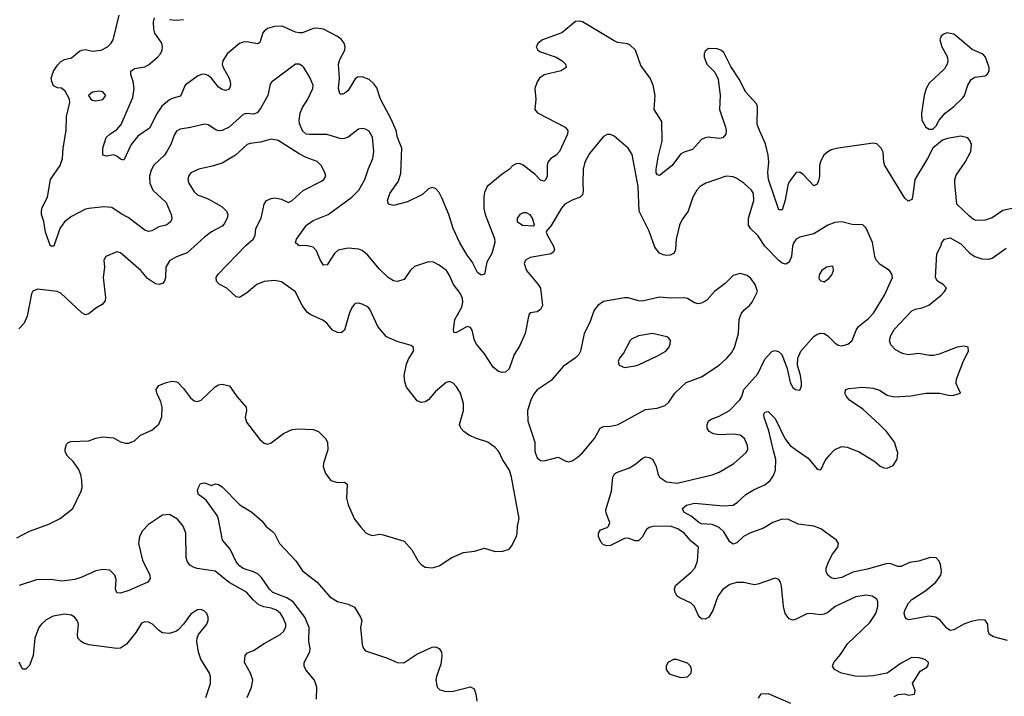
# Model space of a CAD drawing. Header units: inches. Extents: x 1603819 to 1745079, y 385938 to 533966.
# Tile 376 of 561: x 1692174 to 1697799, y 458597 to 462464. Entities that reach past the tile are written whole.
import ezdxf

# ---------------------------------------------------------------- set-up
doc = ezdxf.new("R2010")
doc.units = ezdxf.units.IN
doc.header["$MEASUREMENT"] = 0
doc.layers.add('B6495', color=7, linetype='Continuous')
doc.layers.add('B6496', color=7, linetype='Continuous')

msp = doc.modelspace()

# ---------------------------------------------------------------- linework, layer by layer
at = {"layer": 'B6495', "color": 5}
for points, elevation in [([(1692158, 459502), (1692230, 459540.3), (1692340, 459580), (1692405.9, 459614.1), (1692478.7, 459670), (1692526.3, 459770), (1692531.2, 459790), (1692528.3, 459831.7), (1692523.5, 459863.5), (1692512.4, 459892.4), (1692479.4, 459939.4), (1692447.3, 459970), (1692435.6, 459990), (1692434.6, 460000)], 360), ([(1693933.5, 460000), (1693910.6, 459930), (1693908.2, 459910), (1693920.7, 459870), (1693952, 459830), (1693990, 459819.1), (1694030, 459821), (1694044.7, 459810), (1694040.5, 459730), (1694050, 459692), (1694087.3, 459610), (1694123.4, 459563.4), (1694150.9, 459530.9), (1694170, 459521), (1694190, 459516), (1694230, 459522.8), (1694250, 459520.7), (1694370, 459483.8), (1694413.9, 459433.9), (1694450.3, 459370.3), (1694470, 459348), (1694490, 459335.5), (1694530, 459330.4), (1694570, 459342.4), (1694643.7, 459390), (1694710, 459418.3), (1694772.7, 459427.3), (1694830, 459444), (1694890, 459424), (1694933.6, 459426.4), (1694970, 459438), (1694984.5, 459455.5), (1695012.3, 459510), (1695017, 459530), (1695017.2, 459570), (1695027, 459613), (1694982.9, 459850), (1694971.8, 459890), (1694931.5, 459950), (1694912.9, 459992.9), (1694906.8, 460000)], 360), ([(1695117.7, 460000), (1695118, 459990), (1695130, 459960.5), (1695150, 459944.9), (1695170, 459942), (1695250, 459963.8), (1695290, 459942), (1695310, 459938), (1695330, 459943.8), (1695358.8, 459961.2), (1695390, 459988.2), (1695399.7, 460000)], 360), ([(1697170, 458596), (1697192.9, 458607.1), (1697230, 458611.3), (1697250, 458602.8), (1697286, 458610), (1697288.7, 458630), (1697274, 458670), (1697318.6, 458741.4), (1697356.2, 458763.8), (1697364.7, 458775.3), (1697365.2, 458790), (1697346.8, 458806.8), (1697310, 458817), (1697270, 458819.5), (1697210, 458787), (1697130.3, 458729.7), (1697050, 458714.7), (1696990.3, 458709.7), (1696947.5, 458712.5), (1696868.9, 458728.9), (1696829.5, 458750), (1696817, 458770), (1696824.5, 458790), (1696863.7, 458836.3), (1696903.9, 458896.1), (1697030, 459018), (1697065.8, 459070), (1697076.4, 459110), (1697076.9, 459136.9), (1697071.4, 459151.4), (1697044, 459170), (1697010, 459175.1), (1696950, 459166.2), (1696832.4, 459110), (1696790, 459075.6), (1696770, 459065.6), (1696750, 459062.2), (1696690, 459070.9), (1696670, 459068.6), (1696610, 459037.4), (1696590, 459033), (1696570, 459040.7), (1696547.6, 459070), (1696538.2, 459110), (1696525.7, 459225.7), (1696519.7, 459250), (1696510, 459264.5), (1696490, 459271.6), (1696390, 459237.4), (1696370, 459234.7), (1696310, 459247.8), (1696270, 459248), (1696230, 459236), (1696190, 459208.2), (1696162.3, 459170), (1696132.9, 459087.2), (1696110.9, 459049.1), (1696090, 459037.4), (1696070, 459038.9), (1696053.8, 459053.8), (1696028.9, 459110), (1696010.7, 459130), (1695941.6, 459161.6), (1695929.8, 459170), (1695918.7, 459190), (1695915.6, 459210), (1695920.5, 459230), (1696010, 459306.9), (1696030.7, 459330), (1696047, 459370), (1696051.5, 459450), (1696010, 459484), (1695969.8, 459530), (1695933.3, 459553.3), (1695890, 459569.9), (1695791.6, 459568.4), (1695770, 459562), (1695754.6, 459550), (1695730, 459506.3), (1695710, 459486.2), (1695690, 459485.1), (1695650, 459500.7), (1695630, 459499.8), (1695550, 459459.7), (1695530, 459456.9), (1695510, 459462), (1695495.4, 459475.4), (1695480.5, 459510), (1695480.9, 459530), (1695491.8, 459548.2), (1695530, 459562.4), (1695538.4, 459570), (1695545.6, 459590), (1695523.7, 459643.7), (1695523.5, 459663.5), (1695555.5, 459770), (1695563, 459850), (1695571.3, 459868.7), (1695583.7, 459876.3), (1695657, 459903), (1695694.8, 459925.2), (1695730, 459956.4), (1695750, 459964.9), (1695770, 459961.3), (1695790.4, 459950), (1695810.3, 459910.3), (1695819.5, 459870), (1695830, 459848.7), (1695870, 459822.7), (1695930, 459814.3), (1696130, 459862.4), (1696170, 459877.6), (1696252.9, 459927), (1696325.1, 459990), (1696329.3, 460000)], 340), ([(1697816.3, 458916.3), (1697736.9, 458936.9), (1697715.1, 458950), (1697707.3, 458970), (1697704.5, 459010), (1697690, 459032.3), (1697654.5, 459034.5), (1697610, 459024), (1697567.7, 459010), (1697510, 458976.3), (1697490, 458973.3), (1697470, 458986), (1697432.5, 459032.5), (1697405.2, 459050), (1697370, 459054.2), (1697254.3, 459034.3), (1697240.3, 459040.3), (1697231.6, 459050), (1697226.2, 459070), (1697229.8, 459090), (1697252, 459130), (1697271.1, 459150), (1697350, 459202.2), (1697406.8, 459250), (1697435.9, 459290), (1697439.4, 459310), (1697434.2, 459350), (1697427.4, 459370), (1697410, 459388.5), (1697376, 459390), (1697311.3, 459368.7), (1697257.5, 459362.5), (1697210, 459338.4), (1697190, 459338.9), (1697150, 459354.4), (1697130, 459355.9), (1697016.9, 459323.1), (1696933.5, 459306.5), (1696870, 459275.9), (1696828, 459268), (1696810, 459273.3), (1696789.8, 459289.8), (1696782, 459310), (1696781.7, 459330), (1696796, 459370), (1696817.2, 459410), (1696847.4, 459450), (1696852.4, 459470), (1696841, 459490), (1696750, 459554.4), (1696710, 459568.9), (1696621.7, 459581.7), (1696567, 459607), (1696530, 459610.4), (1696476.5, 459590), (1696422.3, 459557.7), (1696344.7, 459530), (1696309.3, 459510), (1696270, 459474.8), (1696250, 459466), (1696230, 459480.4), (1696197.4, 459537.4), (1696170, 459562), (1696130, 459579.9), (1696070, 459583.3), (1696053.8, 459590), (1696010, 459626.5), (1695967.9, 459650), (1695959.8, 459670), (1695983.5, 459690), (1696030, 459700.3), (1696194.2, 459685.8), (1696249.8, 459690.2), (1696274.2, 459705.8), (1696321.6, 459750), (1696370, 459778.5), (1696430, 459805.5), (1696461.5, 459830), (1696480.3, 459859.7), (1696491.1, 459888.9), (1696493.6, 459950), (1696481.3, 460000)], 320), ([(1696618.1, 460000), (1696677.5, 459957.5), (1696730, 459896), (1696750, 459891.3), (1696775.2, 459944.8), (1696802.3, 459977.7), (1696823.4, 460000)], 320), ([(1696955, 460000), (1696970, 459994), (1697059.2, 459939.2), (1697090, 459912.7), (1697110, 459902.4), (1697130, 459901.3), (1697164, 459916), (1697187.2, 459952.7), (1697190.7, 459990), (1697187.5, 460000)], 320), ([(1693870, 458581), (1693870.7, 458650), (1693858.5, 458690), (1693808.6, 458748.6), (1693798.8, 458770), (1693799.9, 458790), (1693830.7, 458850.7), (1693833.3, 458870), (1693825.2, 458910), (1693828.4, 458990), (1693803.9, 459050), (1693736.4, 459136.4), (1693700.8, 459160.8), (1693620.3, 459190), (1693600.9, 459210), (1693556, 459276), (1693535.7, 459295.7), (1693510, 459309.4), (1693450, 459327.9), (1693430, 459342), (1693410, 459364.7), (1693377.1, 459437.1), (1693333.5, 459490), (1693309.8, 459610), (1693301.6, 459630), (1693238.5, 459718.5), (1693195.6, 459750), (1693189.8, 459770), (1693192.8, 459787.2), (1693207.4, 459812.6), (1693230, 459816.4), (1693270, 459802.8), (1693290, 459810.7), (1693310, 459807.3), (1693330, 459793.4), (1693432.3, 459692.3), (1693500.7, 459650), (1693558.8, 459598.8), (1693581, 459570), (1693619.2, 459539.2), (1693630, 459526.8), (1693658.3, 459470), (1693751.5, 459371.5), (1693790, 459313.4), (1693873.7, 459250), (1693945.3, 459165.3), (1693990, 459138.5), (1694050, 459124), (1694086.3, 459106.3), (1694121.2, 459050), (1694128.1, 459030), (1694120.2, 458990), (1694130, 458894), (1694138.8, 458870), (1694150, 458856), (1694274.9, 458814.9), (1694330.6, 458790.6), (1694367.7, 458787.7), (1694442.2, 458837.8), (1694530, 458877.1), (1694550, 458879.1), (1694570, 458870.8), (1694583.1, 458850), (1694585.8, 458825.8), (1694579.5, 458780.5), (1694554.3, 458710), (1694551.8, 458690), (1694559.3, 458650), (1694574, 458634), (1694610, 458623.8), (1694650, 458625.5), (1694750, 458650.4), (1694770, 458638.8), (1694780.3, 458610), (1694786, 458570)], 340), ([(1693474, 458590), (1693499.2, 458650), (1693505.6, 458690), (1693491.8, 458730), (1693458.4, 458790), (1693461.7, 458830), (1693475.2, 458844.8), (1693510, 458858.3), (1693570, 458899.5), (1693661.6, 458950), (1693683.1, 458970), (1693693.6, 458993.6), (1693695.1, 459010), (1693677.6, 459050), (1693664.2, 459070), (1693641.1, 459090), (1693610, 459100.9), (1693568, 459108), (1693539.7, 459119.7), (1693507.5, 459147.5), (1693470, 459192), (1693370, 459246.8), (1693290, 459312.4), (1693187.9, 459327.9), (1693170, 459332.3), (1693146.6, 459346.6), (1693131.1, 459370), (1693125.1, 459390), (1693123.8, 459530), (1693107.8, 459570), (1693076, 459610), (1693030, 459635.5), (1692990, 459631.6), (1692910, 459579.8), (1692876.5, 459543.5), (1692858.6, 459510), (1692853.2, 459470), (1692875.9, 459375.9), (1692917.6, 459290), (1692919.3, 459270), (1692906.8, 459250), (1692797.6, 459202.4), (1692750, 459187.3), (1692728.6, 459188.6), (1692721.1, 459210), (1692725.1, 459265.1), (1692717.6, 459290), (1692690, 459317.6), (1692650, 459322.6), (1692610, 459314.5), (1692530, 459277.2), (1692490, 459263.8), (1692415.4, 459255.4), (1692350, 459265.3), (1692270, 459262), (1692170.5, 459230)], 360), ([(1693238.4, 458590), (1693265.1, 458670), (1693263.5, 458710), (1693258, 458730), (1693209.7, 458810), (1693195.8, 458850), (1693185.4, 458910), (1693187.1, 458930), (1693195.4, 458950), (1693242.4, 459010), (1693251.3, 459030), (1693251.3, 459050), (1693242.9, 459070), (1693230, 459084.5), (1693210, 459093.6), (1693190, 459091.6), (1693170, 459080.7), (1693150, 459063.7), (1693110.4, 459010), (1693080.9, 458979.1), (1693069.4, 458969.4), (1693030, 458955.4), (1692990, 458960.5), (1692970, 458973.6), (1692932, 459010), (1692910, 459020.5), (1692890, 459022.4), (1692870, 459015.6), (1692838.2, 458961.8), (1692784.6, 458895.4), (1692750, 458872.8), (1692730, 458870.7), (1692570, 458890.6), (1692540.6, 458900.6), (1692524.7, 458910), (1692507, 458930), (1692503.5, 458950), (1692510.7, 459010), (1692503.1, 459030), (1692488.3, 459048.3), (1692470, 459060.9), (1692430, 459067), (1692365.4, 459054.6), (1692325.4, 459034.6), (1692298.3, 459010), (1692284.2, 458990), (1692260.6, 458930), (1692251.7, 458830), (1692230, 458774), (1692210, 458751.6), (1692190, 458752), (1692171.5, 458791.5)], 380), ([(1696394.5, 458585.5), (1696409.7, 458610.3), (1696450, 458613.4), (1696577.7, 458557.7)], 340)]:
    msp.add_lwpolyline(points, dxfattribs=dict(at, elevation=elevation))
at = {"layer": 'B6495', "color": 5, "elevation": 360}
msp.add_lwpolyline([(1695910, 458807), (1695877.3, 458790), (1695867.7, 458770), (1695867.7, 458750), (1695884.9, 458724.9), (1695950, 458704.4), (1695990, 458708.2), (1696009.3, 458730), (1696012, 458750), (1696006, 458770), (1695990, 458786), (1695926.8, 458806.8)], close=True, dxfattribs=at)
at = {"layer": 'B6496', "color": 5}
for points, elevation in [([(1696329.3, 460000), (1696333.5, 460010), (1696332, 460030), (1696314, 460070), (1696290, 460089.8), (1696250, 460096.2), (1696170, 460091.2), (1696137.1, 460097.1), (1696112.8, 460110), (1696101.1, 460130), (1696102, 460150), (1696109.8, 460170.2), (1696120.6, 460179.4), (1696170, 460198), (1696229.9, 460230.1), (1696288.6, 460291.4), (1696300.3, 460310), (1696310.7, 460350), (1696390, 460440.7), (1696430, 460523.1), (1696470, 460568.5), (1696490, 460573.7), (1696508.7, 460568.7), (1696528.2, 460550), (1696557.6, 460470), (1696574.9, 460390), (1696590, 460362.8), (1696606, 460350), (1696630, 460347.3), (1696640.9, 460370), (1696640.5, 460390), (1696634.7, 460430), (1696617.2, 460490), (1696619.3, 460530), (1696635.8, 460570), (1696710, 460652.7), (1696730, 460666.5), (1696750, 460672.9), (1696770, 460670.3), (1696790, 460656.5), (1696830, 460616.4), (1696850, 460604.4), (1696870, 460599.5), (1696905.2, 460610), (1696929.7, 460630.3), (1696952.7, 460690), (1696966.4, 460710), (1697023.8, 460756.2), (1697052.4, 460787.6), (1697114.2, 460890), (1697159.7, 460990), (1697156.9, 461010), (1697143.7, 461030), (1697090, 461064.7), (1697066.3, 461090), (1697059.1, 461110), (1697045.7, 461190), (1697010, 461272.7), (1696990, 461292), (1696930, 461292.8), (1696870, 461309.7), (1696830, 461306), (1696790, 461289.8), (1696710, 461240.4), (1696630, 461221), (1696610, 461209.7), (1696596.1, 461190), (1696589.3, 461170), (1696583.2, 461110), (1696570, 461078.7), (1696550, 461067.4), (1696530, 461072.4), (1696510, 461087.4), (1696431.2, 461170), (1696390, 461229.8), (1696348.8, 461270), (1696337.3, 461290), (1696337.3, 461330), (1696368.7, 461430), (1696366, 461470), (1696354.7, 461490), (1696310, 461529.7), (1696270, 461556.3), (1696250, 461566.6), (1696210, 461569.7), (1696093, 461530), (1696061.3, 461510), (1696042, 461490), (1696018.7, 461450), (1695993.4, 461370), (1695958.3, 461321.7), (1695943.5, 461290), (1695924.6, 461210), (1695920.3, 461150), (1695913.4, 461130), (1695890, 461118.7), (1695870, 461116.9), (1695850, 461121.1), (1695829.6, 461130), (1695803.4, 461163.4), (1695770, 461255.6), (1695713.8, 461370), (1695706.9, 461510), (1695673.7, 461693.7), (1695649.5, 461730), (1695570, 461797.6), (1695550, 461807.3), (1695530, 461807.3), (1695510, 461796.2), (1695430, 461699.7), (1695402, 461650), (1695393.6, 461610), (1695390.3, 461530.3), (1695394, 461486), (1695390, 461464), (1695376, 461450), (1695330, 461432.6), (1695288.7, 461410), (1695270, 461387.6), (1695210, 461288), (1695184.2, 461255.8), (1695181.6, 461250), (1695188.8, 461230), (1695222.9, 461170), (1695228.9, 461150), (1695223.2, 461136.8), (1695210, 461126.4), (1695090, 461104.8), (1695064.4, 461090), (1695059.6, 461080.4), (1695055.3, 461070), (1695068.9, 461030), (1695136.4, 460950), (1695149, 460929), (1695160.6, 460830), (1695150, 460807.3), (1695130, 460795.3), (1695090.4, 460789.6), (1695082, 460778), (1695062.4, 460670), (1695030, 460599), (1694998, 460550), (1694970, 460469.2), (1694950, 460449.6), (1694930, 460447.8), (1694910, 460453.3), (1694878.5, 460478.5), (1694830, 460555.1), (1694783.1, 460610), (1694772.2, 460630), (1694759.1, 460690), (1694750, 460705.1), (1694730, 460710.9), (1694670, 460675.6), (1694655.3, 460675.3), (1694651.6, 460691.6), (1694659.5, 460750), (1694699.2, 460820.8), (1694706.1, 460850), (1694704.2, 460870), (1694690, 460900.4), (1694652.2, 460950), (1694630, 461001.2), (1694612, 461030), (1694570, 461061.2), (1694537.5, 461077.5), (1694510, 461080.9), (1694430, 461054.5), (1694406.7, 461033.3), (1694370, 460979.5), (1694330, 460967.8), (1694310, 460971.5), (1694279.6, 460990), (1694230, 461037.7), (1694160.4, 461120.4), (1694130, 461144.2), (1694112, 461152), (1694050, 461158), (1693993.3, 461146.7), (1693972.9, 461127.2), (1693930, 461062.4), (1693910, 461061.6), (1693890, 461092), (1693870, 461143.6), (1693850, 461164.4), (1693810, 461173.7), (1693770, 461172.3), (1693750, 461189), (1693755.1, 461210), (1693812.1, 461290), (1693850, 461316.1), (1693936.9, 461350), (1694070.9, 461450), (1694110.9, 461489.1), (1694146.2, 461550), (1694166.9, 461613.1), (1694192.2, 461670), (1694198, 461710), (1694190, 461792.3), (1694170, 461826.3), (1694150, 461838), (1694130, 461843), (1694110, 461837.6), (1694050, 461792.6), (1694030, 461784.4), (1694010, 461783.1), (1693928.1, 461808.1), (1693827.1, 461807.1), (1693810, 461810.8), (1693790, 461828.5), (1693771.8, 461870), (1693769.8, 461890), (1693776.5, 461930), (1693790, 461963.1), (1693819.3, 462010), (1693848.7, 462070), (1693850.8, 462090), (1693830, 462137), (1693798, 462190), (1693790, 462199.3), (1693770, 462209.3), (1693750, 462209.3), (1693612.7, 462107.3), (1693604.6, 462095.4), (1693591.4, 462030), (1693550, 461956.9), (1693530, 461931.1), (1693510, 461925.1), (1693470, 461927.7), (1693450, 461922), (1693370, 461850.7), (1693330, 461830.6), (1693310, 461829.8), (1693295.1, 461835.1), (1693250, 461863.5), (1693230, 461866.8), (1693150, 461847.7), (1693090, 461838.9), (1693070, 461827.3), (1693055.8, 461804.2), (1693036.9, 461750), (1693015.2, 461710), (1693001.2, 461690), (1692939.2, 461630), (1692922.4, 461597.6), (1692915.1, 461570), (1692918.4, 461530), (1692934.2, 461490), (1693010, 461418.9), (1693039.6, 461350), (1693043.6, 461330), (1693040.5, 461319.5), (1693037, 461310), (1693022.7, 461297.3), (1693010, 461289.8), (1692970, 461280.3), (1692930, 461258), (1692910, 461252.9), (1692890, 461260.3), (1692794.5, 461334.5), (1692754.2, 461354.2), (1692700.9, 461390), (1692654.8, 461394.8), (1692570, 461386), (1692550, 461380.5), (1692470, 461339.8), (1692430, 461309.8), (1692402.8, 461270), (1692370, 461169), (1692350, 461169.6), (1692320.8, 461250), (1692311.6, 461310), (1692299.6, 461350), (1692299, 461370), (1692303.4, 461390), (1692333.4, 461450), (1692349.9, 461550.1), (1692404.5, 461630), (1692419.3, 461670), (1692422.8, 461730), (1692439.2, 461830), (1692442.2, 461910), (1692460.5, 461990), (1692459.6, 462010), (1692434.9, 462054.9), (1692412.9, 462072.9), (1692390, 462075.1), (1692366.6, 462086.6), (1692356.9, 462110), (1692354.3, 462130), (1692366.6, 462170), (1692390, 462204.9), (1692410, 462225.5), (1692430, 462237.3), (1692470, 462246), (1692515.3, 462284.7), (1692530, 462290.6), (1692550, 462293), (1692590, 462284.9), (1692639.3, 462290), (1692676.2, 462310), (1692696.2, 462330), (1692707.3, 462350), (1692743.1, 462490)], 340), ([(1697870, 461390.8), (1697790, 461373.5), (1697728.8, 461331.2), (1697690, 461318.6), (1697637.3, 461317.3), (1697622.8, 461322.8), (1697600.6, 461340.6), (1697526.8, 461410), (1697516.2, 461530), (1697515.9, 461550), (1697523.8, 461576.2), (1697576.1, 461650), (1697607.4, 461710), (1697610.7, 461750.7), (1697604.4, 461770), (1697589.8, 461789.8), (1697550, 461798.2), (1697474.6, 461785.4), (1697445.2, 461774.8), (1697390, 461729.4), (1697359.6, 461670), (1697287.1, 461550), (1697275.3, 461450), (1697270, 461437.2), (1697250, 461426.6), (1697230, 461443.7), (1697117.2, 461630), (1697109.8, 461650), (1697106.9, 461706.9), (1697095.6, 461730), (1697070, 461755.1), (1697050, 461759.3), (1696850.2, 461729.8), (1696810, 461719.7), (1696790.3, 461709.7), (1696768.2, 461690), (1696750, 461657.2), (1696743.6, 461630), (1696742.8, 461570), (1696737.1, 461542.9), (1696730, 461523.7), (1696710, 461514), (1696650, 461578.5), (1696630, 461592.4), (1696610, 461591.3), (1696570, 461536.9), (1696561.6, 461518.4), (1696546.8, 461433.2), (1696530, 461378), (1696510, 461377), (1696451.1, 461550), (1696448.7, 461590), (1696453.3, 461650), (1696449.9, 461690), (1696434.3, 461754.3), (1696399.5, 461830), (1696388, 461868), (1696388.3, 461968.3), (1696384.2, 461984.2), (1696322.2, 462050), (1696284.4, 462124.4), (1696237.4, 462197.4), (1696196.3, 462276.3), (1696179.3, 462290), (1696157.8, 462297.8), (1696110, 462298.9), (1696090, 462285.2), (1696084.2, 462270), (1696083.7, 462250), (1696099.3, 462210), (1696145.1, 462165.1), (1696164.7, 462124.7), (1696174.9, 462030), (1696172.2, 461950), (1696206, 461850), (1696210.2, 461830), (1696207.9, 461810), (1696190, 461788.9), (1696170, 461785.5), (1696107.8, 461792.2), (1696090, 461789.8), (1696070, 461778.7), (1696018.5, 461721.5), (1695970, 461707.9), (1695950, 461695), (1695901, 461630), (1695830, 461572.8), (1695817.2, 461577.2), (1695810, 461589), (1695810.7, 461610.7), (1695821.6, 461678.4), (1695844.9, 461770), (1695842.8, 461882.8), (1695798.2, 461950), (1695803.9, 462030), (1695793.9, 462090), (1695775, 462130), (1695723.2, 462203.2), (1695691.8, 462290), (1695659.9, 462319.9), (1695645.9, 462325.9), (1695590, 462334.2), (1695570, 462342.6), (1695390, 462451.9), (1695370, 462456), (1695350, 462454), (1695271.6, 462388.4), (1695161.1, 462350), (1695135.3, 462330), (1695125.3, 462310), (1695134.6, 462290), (1695150, 462280.2), (1695239.3, 462250), (1695274, 462230), (1695292.4, 462210), (1695295.5, 462190), (1695267.6, 462172.4), (1695170.2, 462149.8), (1695143.6, 462130), (1695130, 462109.5), (1695116.9, 462070), (1695121.8, 462010), (1695117.6, 461950), (1695131.6, 461931.6), (1695290.4, 461850), (1695306.4, 461830), (1695303.7, 461810), (1695257.6, 461710), (1695238.3, 461690), (1695208.7, 461670), (1695191.5, 461650), (1695187.3, 461630), (1695187.8, 461570), (1695179.5, 461550), (1695170, 461541.7), (1695150, 461547.6), (1695119.4, 461579.4), (1695050, 461633.6), (1695030, 461641.4), (1695010, 461640.3), (1694990.4, 461630), (1694970, 461608), (1694930, 461581.1), (1694845, 461510), (1694830, 461476.2), (1694826, 461454), (1694825.8, 461385.8), (1694833.5, 461350), (1694887.2, 461212.8), (1694889.1, 461190), (1694871.7, 461128.3), (1694842.2, 461077.8), (1694830.3, 461010), (1694810, 461003.6), (1694790, 461019.7), (1694759.7, 461079.7), (1694730, 461119.1), (1694688.9, 461188.9), (1694650.4, 461270), (1694626.4, 461350), (1694586.2, 461446.1), (1694570, 461476.2), (1694550, 461499.6), (1694530, 461506), (1694510, 461496.9), (1694474.7, 461465.3), (1694390, 461422.9), (1694310, 461401.3), (1694281.2, 461410), (1694274.5, 461430), (1694288.3, 461470), (1694338.8, 461541.2), (1694352.3, 461587.7), (1694356.6, 461730), (1694333.1, 461790), (1694324.4, 461830), (1694295.9, 461895.9), (1694235.1, 462010), (1694214.1, 462074.1), (1694198, 462098), (1694170, 462122.5), (1694130, 462138.2), (1694104.6, 462135.4), (1694090, 462125.3), (1694050, 462059.8), (1694030, 462043.1), (1694010, 462036.9), (1694002.4, 462042.4), (1693995.8, 462070), (1694001.7, 462130), (1693995.9, 462210), (1694003.5, 462236.5), (1694032.4, 462290), (1694033.7, 462310), (1694027.1, 462330), (1694010, 462353.3), (1693990, 462368.7), (1693910, 462409.8), (1693870, 462416.5), (1693850, 462413.5), (1693790, 462389.9), (1693770, 462389.1), (1693750, 462393), (1693672.8, 462427.2), (1693630, 462426.2), (1693590, 462413.3), (1693570, 462398.3), (1693563.2, 462390), (1693546.5, 462333.5), (1693534.1, 462325.9), (1693470, 462338.3), (1693450, 462336.2), (1693430, 462327.9), (1693360.1, 462270), (1693333.8, 462230), (1693331.3, 462210), (1693336.6, 462190), (1693371.6, 462130), (1693376.8, 462110), (1693377.6, 462090), (1693370, 462068), (1693350, 462060.4), (1693330, 462065.3), (1693310, 462077.6), (1693270.7, 462130), (1693250, 462146), (1693230, 462152.5), (1693210, 462151.1), (1693190, 462142.1), (1693120.2, 462090), (1693092.2, 462027.8), (1693050, 462015.9), (1693030, 462005.6), (1692987, 461970), (1692959.8, 461930), (1692915.2, 461844.8), (1692850, 461798.5), (1692810.2, 461750), (1692770, 461660.9), (1692750, 461666.6), (1692730, 461683.7), (1692710, 461692), (1692670, 461683.7), (1692649.5, 461689.5), (1692648.4, 461730), (1692668.3, 461790), (1692689.6, 461810), (1692730, 461836.9), (1692754.5, 461865.5), (1692821.3, 462018.7), (1692827.5, 462070), (1692822.2, 462110), (1692808.6, 462150), (1692809.7, 462170), (1692830, 462185.3), (1692890, 462195.2), (1692910, 462206.7), (1692961.4, 462250), (1692978.8, 462270), (1692987.9, 462290), (1692990.8, 462310), (1692986.6, 462330), (1692947.1, 462387.1), (1692940.3, 462410), (1692938, 462450), (1692944.4, 462475.6)], 320), ([(1693030, 462465.9), (1693070, 462461.5), (1693110, 462465.5)], 320), ([(1694906.8, 460000), (1694890, 460019.7), (1694848.9, 460048.9), (1694783.7, 460070), (1694740.7, 460090), (1694711.8, 460110), (1694694.5, 460130), (1694686.6, 460150), (1694709.7, 460230), (1694709.7, 460270), (1694693, 460330), (1694670, 460366.6), (1694650, 460387.3), (1694630, 460396.9), (1694610, 460391.3), (1694550, 460338.9), (1694510, 460291.5), (1694490, 460279.7), (1694470, 460276.9), (1694445.1, 460285.1), (1694383.9, 460363.9), (1694374, 460394), (1694369.7, 460429.7), (1694383.9, 460496.1), (1694395.5, 460524.5), (1694424, 460570), (1694424, 460590), (1694410, 460601.2), (1694330, 460625.1), (1694270, 460651), (1694220.7, 460710), (1694175.3, 460810), (1694162.3, 460822.3), (1694130, 460838.7), (1694110, 460844.4), (1694090, 460841.3), (1694084.2, 460835.8), (1694070, 460816.2), (1694056.7, 460783.3), (1694030.2, 460689.8), (1694010, 460674.7), (1693990, 460675.4), (1693961.6, 460690), (1693928, 460730), (1693906.7, 460746.7), (1693837, 460777), (1693818.5, 460790), (1693788.7, 460830), (1693750, 460909.6), (1693670, 460966.4), (1693630, 460972.9), (1693570, 460968.7), (1693528.4, 460950), (1693470, 460900.5), (1693430, 460876.9), (1693410, 460880.5), (1693356.9, 460930), (1693312.9, 460952.9), (1693298, 460970), (1693296.4, 460990), (1693308.3, 461010), (1693465.6, 461174.4), (1693508.2, 461210), (1693518.5, 461230), (1693523.1, 461270), (1693553.8, 461330), (1693570.9, 461409.1), (1693583.6, 461430), (1693610, 461442.6), (1693630, 461445.7), (1693670, 461437.6), (1693710, 461418.8), (1693730, 461430.4), (1693792.9, 461487.1), (1693899.2, 461540.8), (1693911.8, 461550), (1693923.6, 461570), (1693918, 461590), (1693896.9, 461630), (1693874.4, 461654.4), (1693810, 461677.5), (1693770, 461697.2), (1693650, 461774.6), (1693610, 461781.2), (1693550, 461764.1), (1693490, 461756.2), (1693473, 461750), (1693406.7, 461690), (1693330, 461644.6), (1693273.7, 461626.3), (1693197.3, 461610), (1693151.3, 461588.7), (1693138, 461570), (1693134.9, 461550), (1693140.9, 461530), (1693170, 461480.3), (1693190, 461463.9), (1693250, 461439.7), (1693330, 461394), (1693356.5, 461370), (1693362.8, 461350), (1693359.7, 461330), (1693342.7, 461297.3), (1693330, 461284.8), (1693270, 461250.8), (1693230, 461221.6), (1693130, 461130.9), (1693070, 461109.7), (1693030, 461085.1), (1693008.3, 461050), (1693007, 460990), (1693001.6, 460970), (1692990, 460957), (1692971.3, 460950), (1692950, 460954), (1692904.2, 460984.2), (1692865.4, 461030), (1692750, 461132.3), (1692730, 461138), (1692666, 461110), (1692654, 461090), (1692658.4, 461050), (1692651.6, 460990), (1692664.1, 460875.9), (1692662, 460858), (1692644.4, 460835.6), (1692610, 460815.1), (1692570, 460782.4), (1692550, 460778), (1692530, 460789.7), (1692410, 460901.1), (1692389.2, 460910.8), (1692276.7, 460923.3), (1692250, 460913.2), (1692242, 460898), (1692217.3, 460770), (1692199.6, 460730), (1692170, 460696.9)], 360), ([(1697187.5, 460000), (1697171.6, 460050), (1697125.1, 460110), (1697086.2, 460150), (1696990, 460238.4), (1696914.3, 460290), (1696896.9, 460310), (1696888.2, 460330), (1696892.7, 460350), (1696910, 460356.1), (1696990, 460363.9), (1697050, 460357.6), (1697086.2, 460346.2), (1697130, 460317.7), (1697170, 460308.3), (1697264.7, 460315.2), (1697349.7, 460330.3), (1697428.7, 460328.7), (1697490, 460316.3), (1697510, 460317.3), (1697548, 460330), (1697524.4, 460384.4), (1697526.3, 460410), (1697565.8, 460514.2), (1697594.7, 460570), (1697592.9, 460592.9), (1697570, 460598), (1697530, 460592.9), (1697427.2, 460552.8), (1697395.3, 460544.7), (1697370, 460544), (1697310, 460555.8), (1697250, 460549), (1697216.4, 460556.4), (1697176.9, 460576.9), (1697150, 460606), (1697142.2, 460630), (1697150, 460659.1), (1697170, 460693.4), (1697270, 460799.7), (1697290, 460810.2), (1697330, 460817.8), (1697367.1, 460832.9), (1697437.6, 460890), (1697457.6, 460910), (1697469.5, 460930), (1697449.4, 460950), (1697417.6, 460970), (1697406.4, 460990), (1697414.3, 461125.7), (1697437, 461170), (1697442, 461190), (1697458, 461210), (1697490, 461216.9), (1697550, 461183.6), (1697601.7, 461130), (1697630, 461110.2), (1697670, 461098), (1697710, 461094.9), (1697730, 461100.9), (1697810, 461158)], 320), ([(1695399.7, 460000), (1695457.6, 460070), (1695491, 460129), (1695510, 460139.5), (1695550, 460140.3), (1695590, 460148), (1695750, 460236.9), (1695816.2, 460243.8), (1695861.2, 460258.8), (1695882.4, 460277.6), (1695916, 460330), (1695982, 460390), (1696070, 460423.7), (1696169.6, 460490), (1696214.7, 460530), (1696240.6, 460559.4), (1696257.6, 460590), (1696281.1, 460670), (1696284.2, 460750), (1696296.3, 460783.7), (1696310, 460804), (1696344, 460830), (1696359, 460850), (1696388.7, 460910), (1696376, 460950), (1696350, 460985.2), (1696330, 461001.2), (1696290, 461013.2), (1696250, 461001.2), (1696204.4, 460955.6), (1696142.4, 460910), (1696099.5, 460860.5), (1696070, 460843.1), (1696050, 460839.8), (1696030, 460845.4), (1695990, 460871.1), (1695970, 460875.1), (1695892.7, 460872.7), (1695830, 460878), (1695730, 460856.2), (1695710, 460857.4), (1695650, 460874.5), (1695630, 460874.5), (1695510, 460854.3), (1695477.6, 460830), (1695456.5, 460803.5), (1695429, 460730), (1695398, 460670), (1695377.8, 460570), (1695367.9, 460550), (1695350, 460532.1), (1695278.9, 460481.1), (1695210, 460401.3), (1695130, 460348.6), (1695110, 460322.6), (1695094.3, 460290), (1695076, 460230), (1695076.3, 460170), (1695116.1, 460050), (1695117.7, 460000)], 360), ([(1692434.6, 460000), (1692433.6, 460010), (1692441.6, 460038.4), (1692451.6, 460048.4), (1692466.5, 460053.5), (1692570, 460057.4), (1692610, 460072.7), (1692650, 460080.2), (1692710, 460073.7), (1692750, 460052.4), (1692775.9, 460044.1), (1692796.1, 460043.9), (1692830, 460058), (1692863.7, 460090), (1692930, 460118.3), (1692968.2, 460151.8), (1692985.8, 460194.2), (1692987.2, 460250), (1692980, 460280), (1692956.9, 460330), (1692954.5, 460350), (1692970, 460372.7), (1693010, 460390.5), (1693042.5, 460397.5), (1693070, 460394.9), (1693077.3, 460390), (1693110, 460356.3), (1693150, 460303), (1693170, 460286.4), (1693190, 460282.4), (1693210, 460290.4), (1693290, 460365.5), (1693310, 460378), (1693330, 460380.5), (1693371.8, 460371.8), (1693414.6, 460310), (1693467.2, 460250), (1693470.3, 460230), (1693462.8, 460190), (1693470, 460164), (1693545.3, 460065.3), (1693570, 460044), (1693590, 460037.3), (1693610, 460044.9), (1693681.8, 460098.2), (1693730, 460121.5), (1693766, 460126), (1693850, 460122), (1693880.7, 460110), (1693922, 460070), (1693932.4, 460050), (1693935.1, 460004.9), (1693933.5, 460000)], 360), ([(1696481.3, 460000), (1696453.4, 460113.4), (1696427.2, 460190), (1696426, 460210), (1696430, 460220.7), (1696450, 460224.4), (1696490, 460185.2), (1696545.8, 460070), (1696576.3, 460030), (1696618.1, 460000)], 320), ([(1696823.4, 460000), (1696830, 460007), (1696870, 460025.3), (1696901.4, 460021.4), (1696955, 460000)], 320)]:
    msp.add_lwpolyline(points, dxfattribs=dict(at, elevation=elevation))
for points, elevation in [([(1697470, 462389), (1697450, 462379), (1697438, 462370), (1697431, 462350), (1697442, 462310), (1697472.9, 462252.9), (1697476.9, 462230), (1697472.9, 462210), (1697456.7, 462183.3), (1697370, 462100.5), (1697352.8, 462070), (1697340.3, 462030), (1697326.7, 461930), (1697327.2, 461890), (1697350, 461850.8), (1697370, 461838.8), (1697390, 461838), (1697410, 461858), (1697426.6, 461890), (1697460.7, 461930), (1697510, 461967.2), (1697562.6, 462017.4), (1697572, 462030), (1697589.8, 462090.2), (1697610, 462121.6), (1697630, 462136.4), (1697690, 462143), (1697701.2, 462150), (1697712.3, 462170), (1697712.3, 462190), (1697699.5, 462230), (1697692, 462250), (1697682, 462262), (1697673.2, 462270), (1697614.5, 462294.5), (1697530, 462366.6), (1697510, 462380.9), (1697490, 462386)], 320), ([(1692630, 462056.4), (1692590, 462050.9), (1692568, 462030), (1692580.7, 462010), (1692590, 462004.9), (1692610, 462000.3), (1692650, 462008.9), (1692667, 462030), (1692650, 462052)], 340), ([(1695070, 461359.7), (1695050, 461359.6), (1695030.8, 461350), (1695015.5, 461330), (1695015.5, 461310), (1695046.8, 461290), (1695110, 461286.4), (1695116, 461290), (1695104.2, 461330), (1695090, 461349.5)], 340), ([(1696814.7, 461054.7), (1696782.8, 461050), (1696756.3, 461030), (1696743, 461010), (1696738.8, 460990), (1696742, 460982), (1696750, 460971.3), (1696770, 460966), (1696795.9, 460984.1), (1696814.2, 461005.8), (1696823.7, 461030), (1696821.2, 461050)], 360), ([(1695790, 460669.8), (1695710, 460657.1), (1695670, 460639.1), (1695660.9, 460630), (1695622.6, 460557.4), (1695600.5, 460530), (1695593.4, 460510), (1695598.8, 460490), (1695630, 460476.3), (1695690, 460486.7), (1695710, 460492), (1695817.6, 460542.4), (1695865.1, 460570), (1695882.4, 460590), (1695889.7, 460610), (1695891.1, 460630), (1695883.3, 460643.3), (1695871.8, 460651.8)], 380)]:
    msp.add_lwpolyline(points, close=True, dxfattribs=dict(at, elevation=elevation))

doc.saveas('drawing.dxf')
